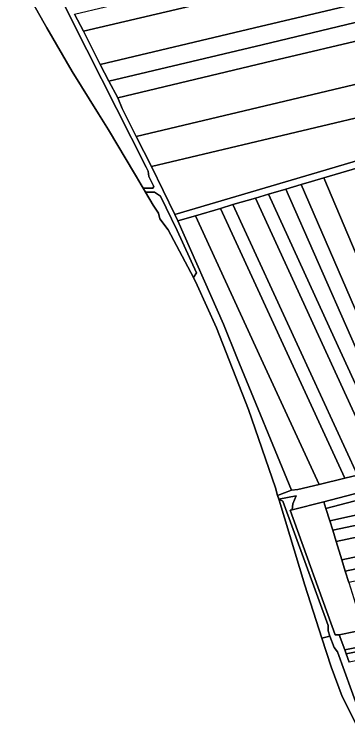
# Model space of a CAD drawing. Extents: x -521939 to -516426, y -1197857 to -1189551.
# Drawn here: x -521345 to -520968, y -1192801 to -1191990 of the extents above; entities that cross this region are included whole.
import ezdxf

# ---------------------------------------------------------------- set-up
doc = ezdxf.new("R2010")
doc.units = 0
for name, color, linetype in [('95560013', 7, 'Continuous'), ('95640013', 7, 'Continuous'), ('95660013', 7, 'Continuous')]:
    doc.layers.add(name, color=color, linetype=linetype)

msp = doc.modelspace()

# ---------------------------------------------------------------- linework, layer by layer
at = {"layer": '95560013'}
for points in [[(-521091.19, -1191967.45), (-521266.77, -1192009.12), (-521276.85, -1191989.81), (-521101.66, -1191948.04), (-520959.52, -1191914.15), (-520949.74, -1191933.88)], [(-521248.16, -1192046.83), (-521266.77, -1192009.12), (-521091.19, -1191967.45), (-520949.74, -1191933.88), (-520941.03, -1191951.61), (-520931.19, -1191971.43), (-521073.28, -1192005.23)], [(-520931.19, -1191971.43), (-520921.84, -1191990.28), (-521064.9, -1192024.36), (-521238.1, -1192065.62), (-521248.16, -1192046.83), (-521073.28, -1192005.23)], [(-520921.84, -1191990.28), (-520912.71, -1192008.61), (-520941.16, -1192016.12), (-521053.15, -1192042.78), (-521227.94, -1192084.39), (-521238.1, -1192065.62), (-521064.9, -1192024.36)], [(-521227.94, -1192084.39), (-521053.15, -1192042.78), (-520941.16, -1192016.12), (-520921.91, -1192060.3), (-521031.42, -1192086.41), (-521207.24, -1192128.33), (-521223.21, -1192096.76)], [(-520907.04, -1192095.09), (-521034.26, -1192125.38), (-521190.04, -1192162.47), (-521207.24, -1192128.33), (-521031.42, -1192086.41), (-520921.91, -1192060.3)], [(-520889.52, -1192135.58), (-520992.3, -1192166.01), (-521163.51, -1192216.7), (-521190.04, -1192162.47), (-521034.26, -1192125.38), (-520907.04, -1192095.09)], [(-520940.77, -1192303.69), (-520994.96, -1192175.05), (-520920.79, -1192153.23), (-520844.37, -1192319.13), (-520775.03, -1192469.66), (-520819, -1192478.55), (-520812.86, -1192474.26), (-520810.52, -1192467.28), (-520861.55, -1192360.4), (-520869.79, -1192357.78), (-520877.84, -1192360.32), (-520883.66, -1192363.12), (-520896.8, -1192369.44), (-520905.56, -1192373.65), (-520910.48, -1192375.6), (-520925.75, -1192339.35)], [(-521020.52, -1192182.75), (-521008.84, -1192179.25), (-520994.96, -1192175.05), (-520940.77, -1192303.69), (-520945.38, -1192305.63), (-520867.3, -1192490.96), (-520885.36, -1192495.15)], [(-521038.14, -1192187.92), (-520964.98, -1192354.03), (-520901.21, -1192498.82), (-520916.4, -1192502.38), (-520982.82, -1192357), (-521057.45, -1192193.65)], [(-520885.36, -1192495.15), (-520901.21, -1192498.82), (-520964.98, -1192354.03), (-521038.14, -1192187.92), (-521020.52, -1192182.75)], [(-520916.4, -1192502.38), (-520931.25, -1192505.82), (-521001.07, -1192353.65), (-521072.45, -1192198.08), (-521057.45, -1192193.65), (-520982.82, -1192357)], [(-520931.25, -1192505.82), (-520956.94, -1192511.77), (-521022.9, -1192368.34), (-521097.8, -1192205.47), (-521072.45, -1192198.08), (-521001.07, -1192353.65)], [(-520971.48, -1192515.16), (-521000.32, -1192522.3), (-521065.73, -1192380.01), (-521140.15, -1192218.12), (-521111.98, -1192209.79), (-521036.57, -1192373.69)], [(-520956.94, -1192511.77), (-520971.48, -1192515.16), (-521036.57, -1192373.69), (-521111.98, -1192209.79), (-521097.8, -1192205.47), (-521022.9, -1192368.34)], [(-521140.15, -1192218.12), (-521065.73, -1192380.01), (-521000.32, -1192522.3), (-521024.31, -1192528.23), (-521031.5, -1192528.93), (-521093.05, -1192379.41), (-521108.61, -1192341.04), (-521160.1, -1192224.03)], [(-520992.77, -1192549.69), (-520890.49, -1192523.04), (-520716.51, -1192487.86), (-520547.97, -1192453.78), (-520379.43, -1192419.7), (-520300.6, -1192403.76), (-520294.74, -1192411.1), (-520454.33, -1192446.17), (-520632.35, -1192485.29), (-520810.37, -1192524.41), (-520988.39, -1192563.53)], [(-520294.74, -1192411.1), (-520284.01, -1192425.9), (-520456.16, -1192462.37), (-520633.88, -1192500.02), (-520807.21, -1192536.74), (-520984.93, -1192574.39), (-520988.39, -1192563.53), (-520810.37, -1192524.41), (-520632.35, -1192485.29), (-520454.33, -1192446.17)], [(-520633.88, -1192500.02), (-520456.16, -1192462.37), (-520284.01, -1192425.9), (-520275.92, -1192437.11), (-520452.25, -1192474.57), (-520628.58, -1192512.03), (-520804.91, -1192549.49), (-520981.24, -1192586.95), (-520984.93, -1192574.39), (-520807.21, -1192536.74)], [(-520981.24, -1192586.95), (-520804.91, -1192549.49), (-520628.58, -1192512.03), (-520452.25, -1192474.57), (-520275.92, -1192437.11), (-520261.71, -1192456.26), (-520450.74, -1192496.44), (-520624.48, -1192533.37), (-520807.3, -1192572.23), (-520974.83, -1192607.84)], [(-520974.83, -1192607.84), (-520807.3, -1192572.23), (-520624.48, -1192533.37), (-520450.74, -1192496.44), (-520261.71, -1192456.26), (-520252.63, -1192468), (-520270.62, -1192471.82), (-520448.73, -1192509.64), (-520622.79, -1192546.6), (-520796.85, -1192583.56), (-520970.91, -1192620.52)], [(-520966.84, -1192633.58), (-520970.91, -1192620.52), (-520796.85, -1192583.56), (-520622.79, -1192546.6), (-520448.73, -1192509.64), (-520270.62, -1192471.82), (-520252.63, -1192468), (-520242.91, -1192479.92)], [(-520617.51, -1192618.89), (-520612.15, -1192637.41), (-520792.81, -1192673.88), (-520971.34, -1192709.92), (-520977.54, -1192692.75), (-520959.07, -1192688.96), (-520781.88, -1192652.61)], [(-520792.81, -1192673.88), (-520612.15, -1192637.41), (-520610.92, -1192641.69), (-520795.75, -1192679), (-520969.83, -1192714.14), (-520971.34, -1192709.92)], [(-520969.83, -1192714.14), (-520795.75, -1192679), (-520610.92, -1192641.69), (-520608.13, -1192651.44), (-520787.28, -1192687.53), (-520966.43, -1192723.62)]]:
    msp.add_lwpolyline(points, close=True, dxfattribs=at)
at = {"layer": '95640013'}
for points in [[(-521345.06, -1191867.15), (-521263.12, -1192029.99), (-521196.15, -1192163.08), (-521193.86, -1192167.63), (-521193.11, -1192173.56), (-521187.37, -1192184.96), (-521188.6, -1192186.94), (-521199.33, -1192186.9), (-521201.6, -1192183.07), (-521207.02, -1192173.96), (-521209.18, -1192170.31), (-521238.5, -1192120.96), (-521250, -1192102.48), (-521279.68, -1192054.79), (-521308.38, -1192005.41), (-521311.39, -1192000), (-521340.67, -1191947.49)], [(-521276.85, -1191989.81), (-521266.77, -1192009.12), (-521248.16, -1192046.83), (-521238.1, -1192065.62), (-521227.94, -1192084.39), (-521223.21, -1192096.76), (-521207.24, -1192128.33), (-521190.04, -1192162.47), (-521163.51, -1192216.7), (-521160.1, -1192224.03), (-521108.61, -1192341.04), (-521093.05, -1192379.41), (-521031.5, -1192528.93), (-521047.48, -1192534.92), (-521049.85, -1192526.39), (-521080.21, -1192437.67), (-521116.32, -1192345.01), (-521138.47, -1192296.86), (-521142.49, -1192288.12), (-521138.87, -1192282.81), (-521160.78, -1192234.71), (-521179.7, -1192195.78), (-521186.69, -1192191.46), (-521196.65, -1192191.4), (-521199.33, -1192186.9), (-521188.6, -1192186.94), (-521187.37, -1192184.96), (-521193.11, -1192173.56), (-521193.86, -1192167.63), (-521196.15, -1192163.08), (-521263.12, -1192029.99), (-521345.06, -1191867.15)], [(-520892.5, -1192515.29), (-520995.13, -1192542.04), (-521030.87, -1192551.11), (-521029.95, -1192544.24), (-521026.47, -1192535.35), (-521045.8, -1192539.12), (-521047.48, -1192534.92), (-521031.5, -1192528.93), (-521024.31, -1192528.23), (-521000.32, -1192522.3), (-520971.48, -1192515.16), (-520956.94, -1192511.77)], [(-520948.03, -1192799.73), (-520979.65, -1192711.94), (-520983.45, -1192707.29), (-520988.07, -1192694.45), (-520990.28, -1192688.31), (-520990.32, -1192682.31), (-521041.24, -1192541.34), (-521045.8, -1192539.12), (-521026.47, -1192535.35), (-521029.95, -1192544.24), (-521030.87, -1192551.11), (-521033.12, -1192551.66), (-520982.36, -1192692.6), (-520977.54, -1192692.75), (-520971.34, -1192709.92), (-520969.83, -1192714.14), (-520966.43, -1192723.62)]]:
    msp.add_lwpolyline(points, dxfattribs=at)
for points in [[(-520994.96, -1192175.05), (-521008.84, -1192179.25), (-521020.52, -1192182.75), (-521038.14, -1192187.92), (-521057.45, -1192193.65), (-521072.45, -1192198.08), (-521097.8, -1192205.47), (-521111.98, -1192209.79), (-521140.15, -1192218.12), (-521160.1, -1192224.03), (-521163.51, -1192216.7), (-520992.3, -1192166.01), (-520889.52, -1192135.58), (-520886.27, -1192142.96), (-520900.27, -1192147.67), (-520920.79, -1192153.23)], [(-521171.09, -1192234.03), (-521180.6, -1192221.68), (-521182.15, -1192215.19), (-521188.01, -1192205.95), (-521196.65, -1192191.4), (-521186.69, -1192191.46), (-521179.7, -1192195.78), (-521160.78, -1192234.71), (-521138.87, -1192282.81), (-521142.49, -1192288.12)], [(-520609.06, -1192448.42), (-520424.5, -1192408.81), (-520420.44, -1192411.62), (-520416.34, -1192412.93), (-520412.04, -1192413.12), (-520395.48, -1192408.42), (-520361.57, -1192400.9), (-520345.17, -1192397.26), (-520332.75, -1192394.51), (-520314.08, -1192391.89), (-520307.78, -1192394.28), (-520306.33, -1192396.84), (-520418.25, -1192421.67), (-520446.27, -1192421.97), (-520554.6, -1192444.53), (-520728.34, -1192483.53), (-520890.49, -1192523.04), (-520992.77, -1192549.69), (-520995.13, -1192542.04), (-520892.5, -1192515.29), (-520837.09, -1192500.87), (-520721.39, -1192473.74)], [(-521016.55, -1192636.53), (-521045.42, -1192540.08), (-521045.8, -1192539.12), (-521041.24, -1192541.34), (-520990.32, -1192682.31), (-520990.28, -1192688.31), (-520988.07, -1192694.45), (-520997.18, -1192696.65)], [(-521033.12, -1192551.66), (-521030.87, -1192551.11), (-520995.13, -1192542.04), (-520992.77, -1192549.69), (-520988.39, -1192563.53), (-520984.93, -1192574.39), (-520981.24, -1192586.95), (-520974.83, -1192607.84), (-520970.91, -1192620.52), (-520966.84, -1192633.58), (-520961.23, -1192651.64), (-520957.44, -1192663.96), (-520954.72, -1192672.78), (-520959.07, -1192688.96), (-520977.54, -1192692.75), (-520982.36, -1192692.6)], [(-520948.03, -1192799.73), (-520955.72, -1192801.31), (-520959.24, -1192792.44), (-520974.15, -1192762.68), (-520986.7, -1192729.16), (-520997.18, -1192696.65), (-520988.07, -1192694.45), (-520983.45, -1192707.29), (-520979.65, -1192711.94)]]:
    msp.add_lwpolyline(points, close=True, dxfattribs=at)
at = {"layer": '95660013'}
msp.add_lwpolyline([(-521340.67, -1191947.49), (-521311.39, -1192000), (-521308.38, -1192005.41), (-521279.68, -1192054.79), (-521250, -1192102.48), (-521238.5, -1192120.96), (-521209.18, -1192170.31), (-521207.02, -1192173.96), (-521201.6, -1192183.07), (-521199.33, -1192186.9), (-521196.65, -1192191.4), (-521188.01, -1192205.95), (-521182.15, -1192215.19), (-521180.6, -1192221.68), (-521171.09, -1192234.03), (-521142.49, -1192288.12), (-521138.47, -1192296.86), (-521116.32, -1192345.01), (-521080.21, -1192437.67), (-521049.85, -1192526.39), (-521047.48, -1192534.92), (-521046.34, -1192537.77), (-521046.29, -1192537.89), (-521045.8, -1192539.12), (-521045.42, -1192540.08), (-521016.55, -1192636.53), (-520997.18, -1192696.65), (-520986.7, -1192729.16), (-520974.15, -1192762.68), (-520959.24, -1192792.44)], dxfattribs=at)

doc.saveas('drawing.dxf')
